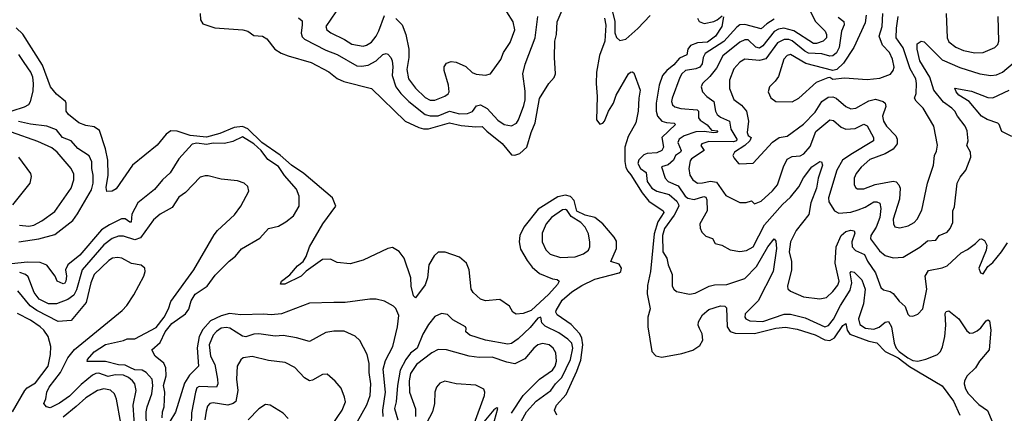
# Model space of a CAD drawing. Extents: x 1493970 to 1595317, y 729910 to 844791.
# Tile 263 of 338: x 1550249 to 1556286, y 795346 to 797756. Entities that reach past the tile are written whole.
import ezdxf

# ---------------------------------------------------------------- set-up
doc = ezdxf.new("R2010")
doc.units = 0

msp = doc.modelspace()

# ---------------------------------------------------------------- linework, layer by layer
at = {"layer": '0CON10XD'}
for points in [[(1553876, 797835), (1553897.2, 797747.2), (1553897.8, 797675), (1553907.3, 797647.3), (1553928.2, 797628.2), (1553965, 797638), (1554038, 797702), (1554115, 797782.7)], [(1551354.5, 797795), (1551357, 797755), (1551371.5, 797731.5), (1551445, 797706.9), (1551617.5, 797695), (1551646.7, 797685), (1551685, 797659.2), (1551737.5, 797655), (1551765, 797638.8), (1551813.8, 797575), (1551852, 797552), (1551894.1, 797535.9), (1552035, 797494.6), (1552145, 797436.2), (1552195.7, 797395.7), (1552236.7, 797376.7), (1552405, 797334.3), (1552612.9, 797135), (1552696.5, 797096.5), (1552725, 797088.1), (1552755, 797088.7), (1552885, 797124.8), (1552955, 797108), (1553045, 797099.3), (1553085, 797102.2), (1553112.7, 797072.7), (1553207.7, 796997.7), (1553265, 796929.4), (1553285, 796925.7), (1553315, 796937.3), (1553359.1, 796975), (1553384.1, 797065.9), (1553409.4, 797125), (1553435, 797274), (1553493.3, 797365), (1553525, 797402.5), (1553534.4, 797425), (1553528.1, 797525), (1553530, 797625), (1553539.4, 797665), (1553545, 797742.5), (1553574.5, 797815.5)], [(1551958, 797768), (1551979.7, 797749.7), (1551981.6, 797725), (1551974.4, 797674.4), (1551981.3, 797651.3), (1551995, 797636.1), (1552125, 797569.5), (1552195, 797542.2), (1552315, 797474.1), (1552345, 797470.8), (1552385, 797478.6), (1552435.2, 797504.8), (1552475, 797543.6), (1552495, 797549.4), (1552505, 797544.4), (1552525.3, 797525.3), (1552533.1, 797505), (1552536.8, 797466.8), (1552531.9, 797415), (1552555, 797344.6), (1552585, 797304.1), (1552634.3, 797254.3), (1552735, 797175.2), (1552765, 797166.8), (1552815, 797168.1), (1552885, 797195.9), (1552945, 797178.8), (1552995, 797180.8), (1553025.2, 797194.8), (1553050.5, 797229.5), (1553075, 797234.6), (1553115, 797211.8), (1553181.3, 797141.3), (1553218.6, 797115), (1553263.9, 797106.1), (1553295, 797122.2), (1553307.9, 797142.1), (1553339.5, 797230.5), (1553347.2, 797265), (1553347.9, 797317.9), (1553334, 797425), (1553347, 797483), (1553408.4, 797645), (1553424.7, 797775.3)], [(1552187.1, 797805), (1552125.5, 797715), (1552132.2, 797695), (1552155.6, 797675), (1552240.5, 797635), (1552285, 797606.5), (1552355, 797594.1), (1552375, 797599.3), (1552405, 797619.6), (1552433.7, 797655), (1552451.3, 797688.7), (1552485, 797782.5)], [(1552554.2, 797764.2), (1552594.1, 797724.1), (1552616.5, 797666.5), (1552634.7, 797575), (1552634.7, 797525), (1552621.8, 797451.8), (1552631.9, 797395), (1552675, 797336.7), (1552735, 797280.3), (1552765, 797264.2), (1552795, 797264.1)], [(1552795, 797264.1), (1552855, 797287.1), (1552875, 797302.2), (1552881.5, 797315), (1552878.8, 797355), (1552852.1, 797445), (1552852.3, 797467.7), (1552865, 797490.8), (1552895, 797499.5), (1552925.9, 797495.9), (1552985, 797470), (1553023, 797433), (1553047.4, 797422.6), (1553105, 797416.9), (1553135, 797424), (1553198.3, 797511.7), (1553215.6, 797555), (1553255, 797616.2), (1553285.6, 797695), (1553275, 797743.3), (1553235.7, 797805)], [(1553833.6, 797766.4), (1553842.9, 797722.9), (1553835.7, 797625.7), (1553802.7, 797537.3), (1553784.6, 797435), (1553782.6, 797365), (1553789.3, 797285), (1553785, 797143.3), (1553805, 797116.7), (1553825, 797122), (1553835, 797134), (1553858.8, 797195), (1553889.3, 797245), (1553906.2, 797295), (1553982, 797425), (1553993.3, 797435), (1554005, 797437.5), (1554015, 797430), (1554054, 797325), (1554044.3, 797275), (1554040.8, 797195), (1554025.8, 797125), (1553979, 797041), (1553958.5, 796975), (1553958.6, 796888.6), (1553965, 796850), (1553977.6, 796827.6), (1553996.7, 796806.7), (1554065, 796695.4), (1554105.2, 796645), (1554193.6, 796585), (1554199.1, 796575), (1554162.2, 796517.8), (1554139.2, 796445), (1554116.1, 796215), (1554099, 796129), (1554096.7, 796076.7), (1554114.6, 795985), (1554100.4, 795935), (1554099.5, 795875), (1554124, 795724), (1554148.1, 795698.1), (1554185, 795689.2), (1554308, 795712), (1554376.8, 795733.2), (1554418.5, 795761.5), (1554437.1, 795792.9), (1554432.2, 795832.2), (1554416, 795865), (1554409.3, 795885), (1554410.8, 795905), (1554435, 795947.8), (1554475, 795981.4), (1554545, 796004.2), (1554572, 796002), (1554582, 795992), (1554586.2, 795875), (1554605, 795847.3), (1554635.7, 795835.7), (1554755, 795833.3), (1554885, 795866.2), (1554945, 795873.3), (1555015, 795861.4), (1555125, 795826.6), (1555185, 795795.6), (1555215, 795792.4), (1555245, 795808.2), (1555295, 795883.5), (1555315, 795896.2), (1555322.4, 795855), (1555339.2, 795829.2), (1555455, 795787.3), (1555505, 795777.8), (1555555, 795724.4), (1555635, 795685.7), (1555705, 795632.6), (1555904.4, 795514.4), (1555975, 795418.9), (1556013.9, 795333.9)], [(1554563, 797773), (1554553.5, 797715), (1554515, 797654.8), (1554465, 797619.4), (1554404.8, 797614.8), (1554362.2, 797597.8), (1554344.6, 797575.4), (1554339.4, 797540.6), (1554295, 797520.7), (1554260.2, 797479.8), (1554215.8, 797445), (1554189.2, 797415), (1554169.5, 797355), (1554151.3, 797245), (1554150.4, 797195), (1554158.8, 797165), (1554185.7, 797135.7), (1554215, 797125.8), (1554262.1, 797122.1), (1554270, 797115), (1554185.9, 797035), (1554196.2, 796975), (1554186.5, 796955), (1554155, 796940.5), (1554095, 796936.2), (1554075, 796929.3), (1554045, 796897.3), (1554039.4, 796875), (1554055, 796845.2), (1554089.8, 796819.8), (1554095.5, 796765.5), (1554125, 796724.8), (1554155.9, 796705.9), (1554230.9, 796685), (1554277.6, 796645), (1554288.8, 796625), (1554289.4, 796615), (1554260.7, 796559.3), (1554202.7, 796477.3), (1554190.2, 796435), (1554191.4, 796335), (1554217.5, 796295), (1554225.6, 796255.6), (1554249.2, 796195), (1554248.6, 796125), (1554259.2, 796105), (1554275, 796092.5), (1554355, 796074.5), (1554389.4, 796080.6), (1554476.6, 796123.4), (1554508.3, 796131.7), (1554583.8, 796135), (1554695, 796171.2), (1554765.4, 796244.6), (1554835, 796364.4), (1554875, 796413.3), (1554885, 796400), (1554888.6, 796355), (1554867.5, 796215), (1554775.8, 796034.2), (1554697.6, 795955), (1554694.8, 795935), (1554700, 795925), (1554725, 795911.7), (1554805, 795908.2), (1554935, 795951.9), (1554975, 795953.2), (1555065, 795930.4), (1555185, 795875.2), (1555207, 795883), (1555237.8, 795922.2), (1555280.6, 796005), (1555340, 796100), (1555350.7, 796145), (1555341.1, 796205), (1555346.5, 796213.5), (1555365, 796210.8), (1555413.1, 796163.1), (1555432.3, 796105), (1555422.9, 796015), (1555392.6, 795925), (1555400, 795890), (1555435, 795866.7), (1555485, 795860.2), (1555517.8, 795872.2), (1555555, 795904.6), (1555575, 795907.3), (1555595, 795875.8), (1555610, 795775), (1555623.3, 795745), (1555640, 795725), (1555693.6, 795685), (1555725, 795669.4), (1555755, 795665.8), (1555805, 795676.5), (1555850.8, 795695), (1555875, 795705.4), (1555895.3, 795725), (1555907.5, 795752.5), (1555920.9, 795815), (1555927.8, 795885), (1555923.5, 795956.5), (1555930, 795970), (1555945, 795973.8), (1556006.9, 795925), (1556055, 795850), (1556075, 795835.6), (1556095, 795837.8), (1556119.1, 795850.9), (1556141.1, 795868.9), (1556175, 795912), (1556185, 795918.8), (1556195, 795912.5), (1556202.5, 795855), (1556192.7, 795735), (1556134.2, 795665), (1556109.3, 795625), (1556057.3, 795575), (1556041.1, 795545), (1556039.6, 795525), (1556047.7, 795495), (1556065, 795467.8), (1556129.9, 795399.9), (1556181.7, 795361.7), (1556210.4, 795295)], [(1555097.5, 797805), (1555128.4, 797745), (1555187.2, 797685), (1555195.7, 797665), (1555195.2, 797645), (1555175.2, 797624.8), (1555135, 797610.2), (1555115, 797610), (1554995, 797688.5), (1554933.8, 797703.8), (1554901.5, 797698.5), (1554875, 797683.1), (1554805, 797596.4), (1554785, 797582.3), (1554762, 797588), (1554715, 797632.8), (1554695, 797633.2), (1554665, 797618.9), (1554560.6, 797535), (1554521, 797459), (1554481.1, 797408.9), (1554434.5, 797365), (1554427.3, 797345), (1554434.4, 797315), (1554462.5, 797285), (1554505.6, 797255.6), (1554514.1, 797195), (1554525.5, 797175), (1554545, 797160), (1554601.2, 797135), (1554609.6, 797085), (1554644.8, 797025), (1554644.3, 797015), (1554625, 797007.9), (1554475, 797010.4), (1554430.5, 796995), (1554425.5, 796985), (1554445.3, 796955), (1554366.9, 796905), (1554358.9, 796891.1), (1554351.5, 796845), (1554358.2, 796805), (1554375.5, 796775), (1554405, 796755.4), (1554435, 796756.5), (1554485, 796768.1), (1554522, 796762), (1554579.2, 796679.2), (1554665, 796636), (1554703.2, 796636.8), (1554735, 796646), (1554755, 796628.8), (1554795, 796645.6), (1554865, 796708.9), (1554895.5, 796745), (1554931.1, 796855), (1554955, 796901.1), (1554985, 796919.3), (1555035, 796923.1), (1555055.6, 796934.4), (1555095, 796980), (1555129.5, 797070.5), (1555215, 797142.3), (1555239.4, 797139.4), (1555285, 797098.2), (1555315, 797085.9), (1555370.4, 797089.6), (1555425, 797116.4), (1555445, 797105.6), (1555484.6, 797035), (1555483.5, 797015), (1555345, 796931), (1555294.5, 796895.5), (1555258, 796835), (1555207.6, 796665), (1555209.9, 796639.9), (1555245, 796585.8), (1555271.8, 796571.8), (1555345, 796578.3), (1555388.8, 796591.2), (1555432.1, 796607.9), (1555485, 796640), (1555505, 796640.6), (1555522.8, 796632.8), (1555529.5, 796599.5), (1555523, 796545), (1555500.9, 796485), (1555468.2, 796435), (1555464.6, 796415), (1555521.4, 796341.4), (1555555, 796312.1), (1555605, 796297.9), (1555665, 796302.7), (1555767, 796363), (1555815, 796401.1), (1555865, 796405.7), (1555887.1, 796435), (1555935, 796455.8), (1555952.7, 796477.3), (1555969.5, 796515), (1555970.3, 796585), (1555980.2, 796609.8), (1555996.9, 796755), (1556015, 796791.4), (1556050.6, 796835), (1556080.8, 796915), (1556077.5, 796945), (1556055.6, 796985), (1556064.6, 797015), (1556057.6, 797075), (1556045.8, 797105), (1555998.5, 797165), (1555982.9, 797195), (1555964.6, 797215), (1555912.1, 797252.1), (1555853.7, 797323.7), (1555828.1, 797405), (1555767.8, 797505), (1555750.6, 797575), (1555752.3, 797607.7), (1555775, 797624), (1555795, 797620.8), (1555905, 797511.4), (1556013.2, 797463.2), (1556135, 797424.6), (1556204, 797414), (1556237.9, 797417.9), (1556274.4, 797435), (1556339.1, 797490.9)], [(1554404.6, 797764.6), (1554415, 797744.3), (1554445, 797733.8), (1554505, 797745.4), (1554525.3, 797754.7), (1554555, 797780.5)], [(1555267.5, 797772.5), (1555301.1, 797745), (1555303.4, 797725), (1555287.3, 797685), (1555273, 797585), (1555256.1, 797553.9), (1555235, 797534.8), (1555215, 797531.9), (1555166.2, 797546.2), (1555085, 797551.4), (1555062.6, 797562.6), (1554985, 797625.9), (1554965, 797634.5), (1554935, 797635.9), (1554895, 797614.7), (1554822.8, 797517.2), (1554785, 797506.9), (1554695, 797515.4), (1554665, 797496.4), (1554627.1, 797455), (1554600, 797385), (1554600, 797335), (1554627.6, 797267.6), (1554675, 797233.3), (1554705.8, 797195), (1554717.8, 797135), (1554708.9, 797065), (1554715, 797047.5), (1554734.3, 797034.3), (1554726.2, 797015), (1554694.5, 796985.5), (1554631.9, 796945), (1554622, 796925), (1554628.6, 796908.6), (1554655, 796876.2), (1554665, 796872.5), (1554745, 796877.1), (1554865, 797006.7), (1554905, 797035.5), (1554955, 797043.3), (1555055, 797116.2), (1555125, 797188.9), (1555166.1, 797255), (1555205, 797281.6), (1555235, 797284.2), (1555255, 797276.2), (1555315, 797224.6), (1555345, 797210.9), (1555375, 797214.1), (1555455, 797258.3), (1555495, 797269.3), (1555542, 797255), (1555555.6, 797245), (1555558.5, 797225), (1555539.7, 797165), (1555544, 797135), (1555563.6, 797103.6), (1555620, 797045), (1555629.3, 797025), (1555629.3, 796995), (1555605, 796962.9), (1555555, 796934.7), (1555460.4, 796899.6), (1555407.6, 796852.4), (1555377.1, 796815), (1555365.4, 796785), (1555365.6, 796745), (1555375, 796726), (1555385, 796720), (1555425, 796720.8), (1555494.1, 796745.9), (1555605, 796768.2), (1555622.7, 796762.7), (1555639.6, 796745), (1555647.2, 796725), (1555643.4, 796656.6), (1555604.1, 796534.1), (1555605.4, 796505.4), (1555615, 796487.5), (1555645, 796480.5), (1555695.9, 796494.1), (1555732.9, 796515), (1555752.2, 796535), (1555780.2, 796589.8), (1555814.2, 796755.8), (1555852.1, 796865), (1555856.9, 796925), (1555869.4, 796950.6), (1555876.9, 796986.9), (1555852.9, 797105), (1555788.9, 797215), (1555745, 797257.8), (1555734.4, 797275), (1555744.4, 797305), (1555747.7, 797365), (1555743.3, 797395), (1555709, 797455), (1555664.8, 797584.8), (1555623.6, 797645), (1555624.3, 797705), (1555635, 797775.7)], [(1555439.5, 797785), (1555433, 797737), (1555362.6, 797585), (1555300.5, 797489.5), (1555258.4, 797451.6), (1555235, 797446.1), (1555067.8, 797487.8), (1554975, 797543.9), (1554955, 797537.3), (1554934.6, 797515), (1554901.4, 797408.6), (1554881.2, 797378.8), (1554845.7, 797345), (1554836.9, 797315), (1554855, 797278), (1554885, 797255.8), (1554985, 797252.2)], [(1554985, 797252.2), (1555025, 797275.9), (1555135, 797372.7), (1555205, 797402), (1555215, 797403.3), (1555235, 797391.2), (1555305, 797400.8), (1555445, 797390.6), (1555521.7, 797398.3), (1555587.1, 797422.9), (1555604.5, 797445), (1555610, 797465), (1555600, 797515), (1555581.2, 797555), (1555539.8, 797599.8), (1555519.3, 797655), (1555536.7, 797715), (1555541.2, 797795)], [(1555928.5, 797795), (1555934.6, 797645), (1555945, 797620.6), (1555988.3, 797588.3), (1556035, 797567.2), (1556105, 797552.8), (1556155, 797555.4), (1556228.1, 797585), (1556246.4, 797603.6), (1556252.1, 797625), (1556247.3, 797775)], [(1553541.2, 795335), (1553528.5, 795365), (1553539.1, 795395), (1553599.8, 795460.2), (1553665, 795603.1), (1553689, 795671), (1553701.5, 795765), (1553696, 795806), (1553682.3, 795832.3), (1553630.1, 795890.1), (1553545, 795948.9), (1553535.8, 795965), (1553537.7, 795975), (1553575, 796037.8), (1553635, 796089.8), (1553695, 796127.7), (1553775, 796166.8), (1553923.8, 796205), (1553935.2, 796215), (1553939.2, 796235), (1553925, 796259.7), (1553874.2, 796275), (1553907.6, 796355), (1553908.8, 796398.8), (1553894.5, 796425), (1553823.6, 796505), (1553774.9, 796544.9), (1553715, 796559), (1553665, 796584.5), (1553649.3, 796649.3), (1553625, 796674.2), (1553595, 796681.9), (1553547.8, 796672.2), (1553427.8, 796595), (1553338.9, 796485), (1553316.1, 796435), (1553310.8, 796395), (1553320.3, 796350.3), (1553360.5, 796280.5), (1553390.9, 796240.9), (1553435, 796202.7), (1553515, 796168.8), (1553545, 796164.4), (1553555.5, 796155.5), (1553545.8, 796135), (1553493, 796075), (1553385, 795974.6), (1553335, 795956), (1553293.6, 795953.6), (1553272.5, 795965), (1553251.7, 796001.7), (1553191.7, 796041.7), (1553105, 796034), (1553075, 796043.8), (1553030, 796085), (1553016.1, 796106.1), (1553004.5, 796225), (1552987.8, 796265), (1552945, 796301.8), (1552857.8, 796332.2), (1552815, 796332.5), (1552789.1, 796310.9), (1552758.1, 796255), (1552749.2, 796175), (1552735, 796132.5), (1552675, 796053.3), (1552663.8, 796065), (1552649.2, 796125), (1552646.2, 796176.2), (1552605.6, 796295), (1552576.4, 796336.4), (1552535, 796360), (1552505, 796354), (1552355, 796284.2), (1552275, 796260), (1552195, 796270), (1552155, 796290), (1552105, 796287.3), (1552005, 796215.6), (1551974.8, 796185.2), (1551875, 796136.1), (1551847, 796137), (1551853.3, 796155), (1551905, 796193.8), (1551951.7, 796248.3), (1551986.7, 796275), (1552005.8, 796305), (1552026.2, 796365), (1552106.9, 796505), (1552186.7, 796615), (1552165.7, 796665), (1551990, 796815), (1551915, 796864.6), (1551845.9, 796925.9), (1551733.5, 797005), (1551646.9, 797086.9), (1551615, 797101.2), (1551563.7, 797096.3), (1551475, 797059.6), (1551393.7, 797036.3), (1551295, 797047.4), (1551215, 797072.6), (1551175.2, 797074.8), (1551146.4, 797055), (1551091.9, 796988.1), (1550940, 796865), (1550839.7, 796720.3), (1550815, 796705.8), (1550783.6, 796703.6), (1550778.1, 796728.1), (1550790.5, 796805), (1550789.1, 796895), (1550775.9, 796965.9), (1550737.5, 797077.5), (1550705, 797100), (1550655, 797107.8), (1550612, 797125), (1550547.5, 797175), (1550533.9, 797196.1), (1550533.8, 797245), (1550528.8, 797255), (1550475, 797300), (1550437.1, 797345), (1550388.3, 797478.3), (1550267.1, 797667.1), (1550227.3, 797707.3)], [(1554875, 797758.7), (1554829.4, 797730.6), (1554795, 797699.6), (1554695, 797726.2), (1554664.5, 797725.5), (1554645, 797710.9), (1554566.7, 797623.3), (1554451.1, 797548.9), (1554438.4, 797525), (1554433.4, 797485), (1554419.3, 797465), (1554395, 797454.4), (1554331.1, 797445), (1554308.9, 797425), (1554296.9, 797403.1), (1554249.3, 797275), (1554246.1, 797255), (1554251.8, 797235), (1554265, 797223.2), (1554302.6, 797212.6), (1554401.5, 797205), (1554410.3, 797195), (1554411.4, 797155), (1554421.7, 797141.7), (1554463, 797113), (1554490.6, 797080.6), (1554529.2, 797075), (1554521.2, 797065), (1554505, 797063.3), (1554445, 797070.7), (1554395, 797069.3), (1554322.2, 797045), (1554292.7, 797025), (1554283.4, 797005), (1554303.4, 796955), (1554299.7, 796945), (1554269.3, 796925), (1554258.4, 796895), (1554225, 796866.5), (1554183.5, 796855), (1554206.1, 796785), (1554224.4, 796765), (1554285, 796739.2), (1554329.5, 796675), (1554345, 796662.5), (1554384, 796656), (1554442.7, 796672.7), (1554455, 796669.2), (1554462.4, 796652.4), (1554463.7, 796585), (1554419.4, 796505), (1554420.3, 796480.3), (1554432, 796455), (1554455, 796431.4), (1554496.7, 796416.7), (1554513.8, 796385), (1554554.6, 796374.6), (1554605, 796347.1), (1554665, 796335.5), (1554705, 796342.1), (1554745, 796365.5), (1554815, 796500.3), (1554926.2, 796623.8), (1554975, 796668.4), (1555026.8, 796733.2), (1555055, 796788.6), (1555106.5, 796855), (1555155, 796887.5), (1555165.8, 796885.8), (1555170.6, 796865), (1555144.8, 796785.2), (1555133.3, 796725), (1555099.6, 796635), (1555087.8, 796562.2), (1555009.2, 796465), (1554974.8, 796395.2), (1554965.8, 796335), (1554980.7, 796275), (1554981.6, 796225), (1554955.8, 796125), (1554958.8, 796108.8), (1554974.4, 796094.4), (1555055, 796059.2), (1555155, 796045.7), (1555195, 796055.7), (1555235, 796091.5), (1555265, 796130), (1555272.5, 796155), (1555248.7, 796265), (1555255, 796364.3), (1555285, 796434.6), (1555315, 796458.8), (1555345, 796467.9), (1555365, 796464), (1555368.2, 796448.2), (1555350.2, 796395), (1555352.2, 796365), (1555372.6, 796342.6), (1555428.2, 796318.2), (1555446.7, 796276.7), (1555495.9, 796205), (1555529.4, 796115), (1555545, 796102.2), (1555585, 796091.9), (1555605, 796080), (1555642, 796032), (1555678.7, 795998.7), (1555695, 795953.3), (1555705, 795943.3), (1555725, 795940), (1555755, 795952.5), (1555785.8, 795985), (1555811.5, 796105), (1555801.4, 796185), (1555820.6, 796219.4), (1555905, 796236.2), (1555935, 796248.6), (1556021.7, 796328.3), (1556060.3, 796349.7), (1556109.4, 796385), (1556135, 796412), (1556145, 796414), (1556165, 796403.3), (1556177.5, 796375), (1556174.4, 796345), (1556129.2, 796235), (1556140, 796205), (1556155, 796200), (1556185.3, 796244.7), (1556215, 796269.5), (1556268.2, 796335), (1556305, 796390.6)], [(1550202.3, 797197.7), (1550278.2, 797221.8), (1550305, 797237.5), (1550315.4, 797255), (1550331.6, 797318.4), (1550334, 797365), (1550328.4, 797405), (1550316.4, 797435), (1550275.8, 797495), (1550243.2, 797543.2)], [(1556331.3, 797041.3), (1556270.7, 797070.7), (1556254.2, 797115), (1556245, 797122.9), (1556180, 797145), (1556146.2, 797165), (1556070.5, 797255), (1556006.4, 797295), (1555990.5, 797315), (1555982.7, 797337.3), (1556085, 797319.2), (1556185, 797279.7), (1556215, 797277.3), (1556315, 797325.3)], [(1550244.4, 796395.6), (1550366.8, 796413.2), (1550465, 796440.8), (1550575, 796526.9), (1550603.7, 796566.3), (1550688.9, 796715), (1550699.2, 796755), (1550699.2, 796805), (1550690.9, 796845), (1550690.8, 796885), (1550675, 796921.5), (1550605, 796967.3), (1550565, 797015.3), (1550512.3, 797035), (1550475, 797082.5), (1550415, 797103.9), (1550315, 797116.1), (1550242.5, 797132.5)], [(1551122.7, 795317.3), (1551124.6, 795355), (1551135.5, 795385), (1551138.3, 795475), (1551131.5, 795515), (1551146.6, 795575), (1551144.3, 795624.3), (1551131.7, 795651.7), (1551079.2, 795695), (1551060, 795735), (1551110.1, 795779.9), (1551139.8, 795845), (1551181.4, 795895), (1551266.2, 795953.8), (1551286.5, 795983.5), (1551300.3, 796035), (1551324.4, 796075), (1551398.9, 796125), (1551448, 796192), (1551532.6, 796277.4), (1551572.9, 796307.1), (1551608.1, 796351.9), (1551721.2, 796418.8), (1551775, 796476.9), (1551835, 796491.9), (1551881.1, 796518.9), (1551928.1, 796555), (1551961.8, 796615), (1551961.8, 796675), (1551945, 796718.6), (1551872.4, 796802.4), (1551835, 796856.8), (1551770, 796900), (1551729.2, 796955), (1551684.7, 796995), (1551615, 797039.2), (1551555, 797010.8), (1551505, 796998), (1551435, 796999), (1551395, 796991.2), (1551335, 797000), (1551307.1, 796992.9), (1551223.8, 796905), (1551172.4, 796817.6), (1551123.6, 796775), (1551075, 796716.7), (1550973.8, 796635), (1550936.7, 796565), (1550933, 796517), (1550925, 796515.5), (1550895, 796535.8), (1550872.6, 796537.4), (1550799.2, 796500.8), (1550751, 796469), (1550617.3, 796315), (1550544.5, 796255), (1550529.7, 796225), (1550535.6, 796185), (1550532.5, 796155), (1550525, 796142.7), (1550515, 796139.4), (1550478.8, 796155), (1550465.4, 796185), (1550415, 796252.7), (1550375, 796268.7), (1550295, 796271.3), (1550105, 796251)], [(1550248.1, 796498.1), (1550305, 796491.2), (1550335, 796497.6), (1550385.2, 796524.8), (1550465, 796581.5), (1550565.4, 796725), (1550581.5, 796775), (1550580.5, 796810.5), (1550564.5, 796845), (1550478.5, 796945), (1550445, 796971.3), (1550359.9, 797009.9), (1550198, 797068)], [(1550206.9, 796623.1), (1550313.8, 796755), (1550322, 796795), (1550317.5, 796815), (1550243.1, 796915)], [(1551028.2, 795171.8), (1551024.8, 795355), (1551029.5, 795385), (1551058.3, 795465), (1551065.6, 795515), (1551060.6, 795555), (1551024.8, 795594.8), (1550998.8, 795608.8), (1550955, 795612.1), (1550925, 795627), (1550895, 795640.9), (1550855, 795642.2), (1550775, 795662.9), (1550662.9, 795662.9), (1550664.4, 795675), (1550705, 795721.4), (1550775, 795767.2), (1550885, 795791.8), (1550907.7, 795802.3), (1550955, 795801.4), (1551085, 795870.6), (1551134.7, 795935), (1551161.1, 795985), (1551175, 796030), (1551316.7, 796225), (1551442, 796438), (1551462.5, 796465), (1551565, 796562), (1551605, 796613.8), (1551653.6, 796706.4), (1551646.7, 796735), (1551625.8, 796755.8), (1551585, 796770), (1551485, 796779.2), (1551405, 796799.2), (1551385, 796800), (1551355, 796790.8), (1551265, 796697.5), (1551225, 796669.2), (1551184.6, 796605.4), (1551109.2, 796565), (1551069.1, 796530.9), (1550990.4, 796419.6), (1550955, 796407.8), (1550885, 796431.1), (1550855, 796430.9), (1550815, 796416.5), (1550765, 796378.3), (1550631.7, 796225), (1550597.7, 796102.3), (1550581.6, 796068.4), (1550545, 796042.4), (1550475, 796016), (1550425, 796016.1), (1550368, 796045), (1550338.1, 796085), (1550301.1, 796181.1), (1550285.2, 796195.2), (1550248.8, 796208.8)], [(1553565, 796298.9), (1553655, 796304.7), (1553705, 796321.2), (1553736.7, 796345), (1553744.5, 796365), (1553745.4, 796394.6), (1553736, 796445), (1553715.9, 796485), (1553689.1, 796515), (1553630.6, 796550.6), (1553605, 796587.9), (1553595, 796593.5), (1553577.8, 796592.2), (1553509.1, 796545), (1553477.5, 796505), (1553452, 796448), (1553451.8, 796395), (1553475, 796346.7), (1553500.9, 796320.9), (1553565, 796298.9)], [(1550957.2, 795215), (1550944.8, 795395.2), (1550963.2, 795485), (1550954.7, 795525), (1550940.8, 795545), (1550916.2, 795565), (1550885, 795579.6), (1550835, 795581.9), (1550791.5, 795571.5), (1550735, 795592.3), (1550715, 795590.3), (1550695, 795579.7), (1550625, 795521.1), (1550555, 795450.8), (1550493.1, 795406.9), (1550435, 795380), (1550412.9, 795385), (1550397.8, 795405), (1550410, 795435), (1550414.6, 795475), (1550429.1, 795505), (1550498.1, 795595), (1550544.1, 795685.9), (1550584.6, 795735.4), (1550877.5, 795975), (1550905, 796006), (1550947.9, 796072.1), (1551010.6, 796185), (1551018.6, 796215), (1551016, 796235), (1550993.2, 796253.2), (1550933.4, 796263.4), (1550875, 796295.6), (1550849.1, 796299.1), (1550818.8, 796295), (1550795, 796281.5), (1550706.2, 796195), (1550686, 796145), (1550656.7, 796023.3), (1550565, 795914.7), (1550485, 795907.7), (1550354.2, 795974.2), (1550312.8, 796002.8), (1550237.1, 796095)], [(1552476.7, 795325), (1552476.1, 795365), (1552492.6, 795475), (1552478, 795615), (1552491.7, 795668.3), (1552537.1, 795755), (1552564.3, 795874.3), (1552572.4, 795945), (1552555, 795988), (1552541.5, 796001.5), (1552485, 796031.4), (1552435, 796044.3), (1552395, 796044.4), (1552245, 796023.9), (1552175, 796024.1), (1552025, 796019.5), (1551854.6, 795955.4), (1551790.8, 795949.2), (1551745, 795953.4), (1551605, 795948.4), (1551535, 795956.7), (1551485, 795942.4), (1551418.5, 795911.5), (1551371.8, 795858.2), (1551349.1, 795815), (1551336.4, 795746.4), (1551344.4, 795635), (1551290.8, 795579.2), (1551260.1, 795529.9), (1551205, 795352.5), (1551169.2, 795295)], [(1550205.5, 795355.5), (1550279.7, 795485), (1550295, 795501.8), (1550345, 795532), (1550424, 795635), (1550438.5, 795705), (1550440, 795755), (1550423.8, 795815), (1550396.2, 795855), (1550373.5, 795875), (1550315, 795915.3), (1550235, 795956.1)], [(1553323.1, 795295), (1553355.7, 795355), (1553415, 795420), (1553504.9, 795485.1), (1553533.2, 795526.8), (1553573.5, 795565), (1553625.9, 795675), (1553639.4, 795745), (1553634.8, 795775), (1553609.9, 795799.9), (1553555, 795838.1), (1553469.7, 795879.7), (1553450.4, 795900.4), (1553444.1, 795934.1), (1553425, 795928), (1553378.8, 795871.2), (1553305, 795802.4), (1553265, 795773.4), (1553241.7, 795768.3), (1553105, 795793.5), (1553008.8, 795825), (1552984, 795845), (1552986.2, 795865), (1552981.2, 795875), (1552905, 795918.9), (1552870.9, 795950.9), (1552835, 795957.1), (1552795, 795937.5), (1552755, 795888.4), (1552720.1, 795829.9), (1552686.3, 795745), (1552645, 795713.6), (1552615.9, 795675), (1552580.6, 795609.4), (1552565.6, 795515.6), (1552557.8, 795415), (1552547.6, 795375), (1552566.4, 795305)], [(1552320, 795295), (1552377.9, 795397.9), (1552397.5, 795455), (1552401.8, 795525), (1552390.9, 795595), (1552390.6, 795650.6), (1552378.6, 795705), (1552335, 795791.2), (1552305, 795817.5), (1552238.5, 795848.5), (1552175, 795848.9), (1552125, 795840), (1552025, 795785.6), (1551945, 795808.2), (1551865, 795821.2), (1551815, 795817.1), (1551715, 795832.3), (1551685, 795829.6), (1551635, 795813.3), (1551615, 795818.8), (1551537.2, 795867.2), (1551515, 795871.7), (1551485, 795867.5), (1551455, 795846.9), (1551435.8, 795825), (1551411.3, 795765), (1551419.1, 795695), (1551444.4, 795644.4), (1551460.9, 795555), (1551463.6, 795525), (1551455, 795504.6), (1551349.7, 795510.3), (1551335, 795500.5), (1551325.8, 795475), (1551301.4, 795348.6), (1551301.1, 795275)], [(1553264.6, 795345.4), (1553335, 795454.7), (1553436.2, 795553.8), (1553515, 795610), (1553532.7, 795635), (1553539.1, 795665), (1553536.6, 795715), (1553519.3, 795745), (1553495.5, 795765.5), (1553455, 795773.2), (1553426.5, 795765), (1553401.1, 795745), (1553345, 795680), (1553285, 795648.6), (1553235, 795658), (1553145, 795690), (1553065, 795686.5), (1553005, 795696), (1552865, 795734.5), (1552815, 795736.7), (1552775, 795715.6), (1552681.5, 795645), (1552645, 795589.4), (1552636, 795545), (1552638.1, 795475), (1552676.5, 795373.5), (1552674.8, 795325.2)], [(1552135, 795230.8), (1552225, 795364), (1552245.6, 795415), (1552240.8, 795445), (1552218.9, 795498.9), (1552182.6, 795542.6), (1552135, 795584.2), (1552105, 795582.2), (1552045, 795549.1), (1552025, 795544.5), (1551995, 795563.1), (1551935, 795625.5), (1551876.6, 795656.6), (1551775, 795669.6), (1551675, 795693.2), (1551620, 795685), (1551605, 795674), (1551581.5, 795635), (1551577.7, 795555), (1551586, 795486), (1551575, 795418.1), (1551558.6, 795405), (1551525, 795394.4), (1551435, 795410), (1551414.2, 795405.8), (1551401, 795389), (1551391.3, 795358.7), (1551384.7, 795305)], [(1553035, 795280), (1553098.2, 795455), (1553100.8, 795475), (1553095, 795494), (1553045, 795518.1), (1552925, 795525.6), (1552855, 795542.9), (1552825, 795530.8), (1552803.7, 795506.3), (1552794.5, 795475), (1552791.2, 795405), (1552778.8, 795355), (1552742.5, 795285)], [(1550868.6, 795285), (1550842.9, 795432.9), (1550830, 795465), (1550805, 795486.4), (1550765, 795496.2), (1550725, 795485.4), (1550655, 795440.3), (1550595, 795386.7), (1550515, 795321.9)], [(1551894.3, 795314.3), (1551865, 795346.2), (1551785, 795396), (1551755, 795399.2), (1551715, 795372.5), (1551650.5, 795305)], [(1553129, 795191), (1553181.2, 795375), (1553175, 795378.6), (1553155, 795366.2), (1553095, 795293.8)]]:
    msp.add_lwpolyline(points, dxfattribs=at)

doc.saveas('drawing.dxf')
